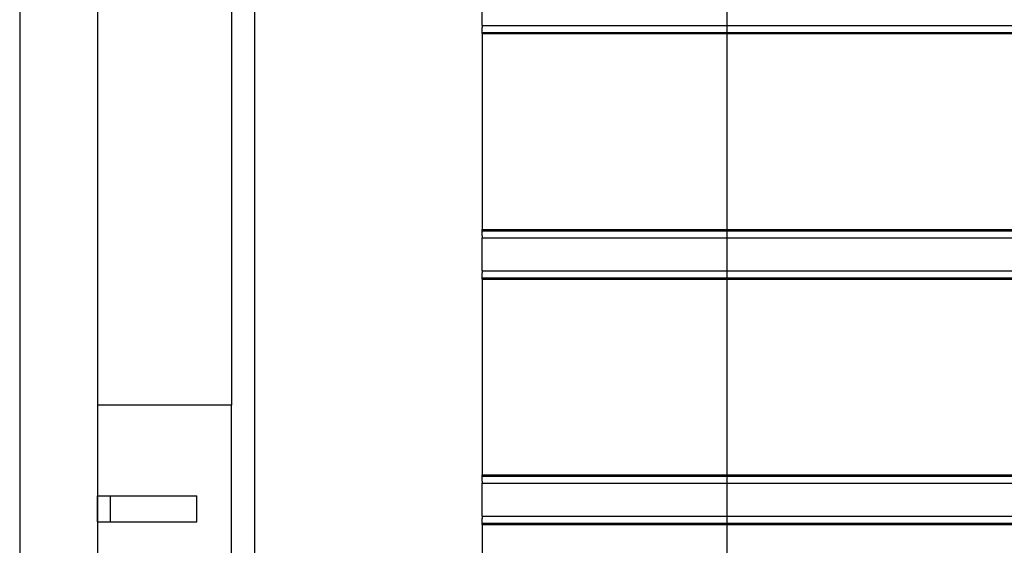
# Model space of a CAD drawing. Extents: x -89225 to 110569, y 13360 to 87647.
# Tile 332 of 478: x 41511 to 42080, y 79558 to 79862. Entities that reach past the tile are written whole.
import ezdxf

# ---------------------------------------------------------------- set-up
doc = ezdxf.new("R2010")
doc.units = 0
doc.layers.add('Beluchtingstank', color=253, linetype='Continuous')
doc.layers.add('Iv-Lines 035', color=4, linetype='Continuous')

# ---------------------------------------------------------------- blocks, each defined once
blk = doc.blocks.new('Leidingwerk beluchtingsinstallatie')
for p, q in [((1288968.37, -925624.85), (1288968.37, -920170.35)), ((1289241.42, -925624.35), (1289241.42, -920170.35))]:
    blk.add_line(p, q)
blk = doc.blocks.new('Bordes been 4 beluchtingstank')
for p, q in [((1281021.91, -852942.79), (1281021.91, -860502.79)), ((1281066.91, -852942.79), (1281066.91, -860502.79)), ((1281144.41, -857092.79), (1281144.41, -858422.79)), ((1281144.41, -858422.79), (1281066.91, -858422.79)), ((1281144.41, -858542.79), (1281144.41, -858422.79)), ((1281066.91, -858475.29), (1281074.41, -858475.29)), ((1281066.91, -858490.29), (1281066.91, -858475.29)), ((1281074.41, -858475.29), (1281124.41, -858475.29)), ((1281074.41, -858490.29), (1281074.41, -858475.29)), ((1281124.41, -858490.29), (1281124.41, -858475.29)), ((1281066.91, -858490.29), (1281074.41, -858490.29)), ((1281074.41, -858490.29), (1281124.41, -858490.29))]:
    blk.add_line(p, q)
blk = doc.blocks.new('Beluchtingselementen Bosman')
for p, q in [((1281289.41, -858201.49), (1281289.41, -858185.5)), ((1281289.41, -858203.05), (1281289.41, -858201.49)), ((1281289.41, -858203.05), (1281289.41, -858204.26)), ((1281289.41, -858203.05), (1283299.41, -858203.05)), ((1281289.41, -858207.09), (1281289.41, -858204.26)), ((1281289.41, -858207.82), (1281289.41, -858207.09)), ((1281289.41, -858207.09), (1283299.41, -858207.09)), ((1281289.41, -858207.82), (1281289.41, -858321.16)), ((1281289.41, -858207.82), (1283299.41, -858207.82)), ((1281289.41, -858321.89), (1281289.41, -858321.16)), ((1281289.41, -858321.16), (1283299.41, -858321.16)), ((1281289.41, -858324.72), (1281289.41, -858321.89)), ((1281289.41, -858321.89), (1283299.41, -858321.89)), ((1281289.41, -858324.72), (1281289.41, -858325.94)), ((1281289.41, -858327.5), (1281289.41, -858325.94)), ((1281289.41, -858325.94), (1283299.41, -858325.94)), ((1281289.41, -858343.49), (1281289.41, -858327.5)), ((1281289.41, -858345.05), (1281289.41, -858343.49)), ((1281289.41, -858345.05), (1281289.41, -858346.26)), ((1281289.41, -858345.05), (1283299.41, -858345.05)), ((1281289.41, -858349.09), (1281289.41, -858346.26)), ((1281289.41, -858349.82), (1281289.41, -858349.09)), ((1281289.41, -858349.09), (1283299.41, -858349.09)), ((1281289.41, -858349.82), (1281289.41, -858463.16)), ((1281289.41, -858349.82), (1283299.41, -858349.82)), ((1281289.41, -858463.89), (1281289.41, -858463.16)), ((1281289.41, -858463.16), (1283299.41, -858463.16)), ((1281289.41, -858466.72), (1281289.41, -858463.89)), ((1281289.41, -858463.89), (1283299.41, -858463.89)), ((1281289.41, -858466.72), (1281289.41, -858467.94)), ((1281289.41, -858469.5), (1281289.41, -858467.94)), ((1281289.41, -858467.94), (1283299.41, -858467.94)), ((1281289.41, -858485.49), (1281289.41, -858469.5)), ((1281289.41, -858487.05), (1281289.41, -858485.49)), ((1281289.41, -858487.05), (1281289.41, -858488.26)), ((1281289.41, -858487.05), (1283299.41, -858487.05)), ((1281289.41, -858491.09), (1281289.41, -858488.26)), ((1281289.41, -858491.82), (1281289.41, -858491.09)), ((1281289.41, -858491.09), (1283299.41, -858491.09)), ((1281289.41, -858491.82), (1281289.41, -858605.16)), ((1281289.41, -858491.82), (1283299.41, -858491.82))]:
    blk.add_line(p, q)

msp = doc.modelspace()

# ---------------------------------------------------------------- block references
at = {"layer": 'Beluchtingstank', "lineweight": 9, "ltscale": 0.01}
msp.add_blockref('Bordes been 4 beluchtingstank', (-1239510.95, 938062.2), dxfattribs=at)
at = {"layer": 'Iv-Lines 035'}
for name, p in [('Leidingwerk beluchtingsinstallatie', (-1247321.42, 1004233.53)), ('Beluchtingselementen Bosman', (-1239510.95, 938062.2))]:
    msp.add_blockref(name, p, dxfattribs=at)

doc.saveas('drawing.dxf')
